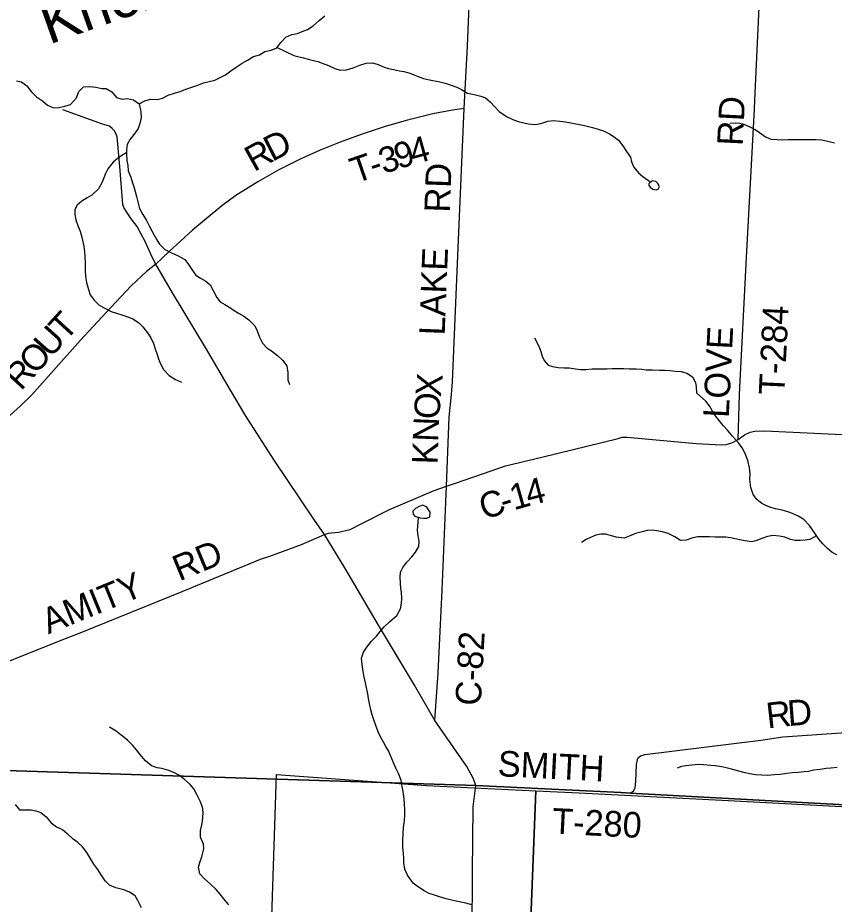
# Model space of a CAD drawing. Extents: x 1759416 to 2214760, y 252598 to 1116833.
# Drawn here: x 1967860 to 1977423, y 904624 to 915007 of the extents above; entities that cross this region are included whole.
import ezdxf

# ---------------------------------------------------------------- set-up
doc = ezdxf.new("R2010")
doc.units = 0
for name, color, linetype in [('GM_X_County_Road', 7, 'Continuous'), ('GM_X_County_Road_Text', 7, 'Continuous'), ('GM_X_Major_Lake', 7, 'Continuous'), ('GM_X_Major_Lake_Text', 7, 'Continuous'), ('GM_X_Minor_Lake', 7, 'Continuous'), ('GM_X_Minor_River', 7, 'Continuous'), ('GM_X_Section', 7, 'Continuous'), ('GM_X_Township', 7, 'Continuous'), ('GM_X_Township_Road', 7, 'Continuous'), ('GM_X_Township_Road_Text', 7, 'Continuous')]:
    doc.layers.add(name, color=color, linetype=linetype)

msp = doc.modelspace()

# ---------------------------------------------------------------- linework, layer by layer
at = {"layer": 'GM_X_County_Road'}
for points in [[(1972744, 906778), (1972783, 907333), (1972830, 908302), (1972883, 909522), (1972914, 910329), (1972941, 910593), (1972953, 910743), (1973021, 912407), (1973087, 913945), (1973128, 914674), (1973170, 915717)], [(1971452, 908953), (1971328, 909135), (1970862, 909826), (1970527, 910347), (1970353, 910646), (1970058, 911145), (1969672, 911787), (1969477, 912123), (1969435, 912204), (1969352, 912387), (1969303, 912482), (1969259, 912562), (1969188, 912651), (1969121, 912754), (1969101, 912784), (1969089, 912818), (1969054, 913265), (1969023, 913613), (1969009, 913653), (1968991, 913687), (1968967, 913711), (1968935, 913738), (1968853, 913760), (1968387, 913928)], [(1967296, 907289), (1968350, 907709), (1968609, 907810), (1969784, 908289), (1970703, 908665), (1970811, 908703), (1971184, 908839), (1971452, 908953), (1971498, 908969), (1971536, 908974), (1971618, 908982), (1971752, 909012), (1971890, 909082), (1972215, 909246), (1972737, 909472), (1972883, 909522), (1972987, 909558), (1973404, 909702), (1973574, 909758), (1974000, 909861), (1974893, 910081), (1974939, 910093), (1974999, 910095), (1975806, 910022), (1976102, 910005), (1976158, 910009), (1976224, 910027), (1976298, 910067), (1976372, 910121), (1976440, 910155), (1976494, 910167), (1976612, 910169), (1977765, 910116)], [(1973225, 906014), (1973199, 906092), (1973119, 906239), (1972744, 906778), (1972505, 907189), (1972087, 907892), (1971692, 908566), (1971452, 908953)], [(1973068, 900900), (1973093, 901529), (1973136, 902504), (1973166, 902850), (1973191, 903489), (1973184, 904286), (1973187, 904997), (1973195, 905764), (1973225, 906014)]]:
    msp.add_lwpolyline(points, dxfattribs=at)
at = {"layer": 'GM_X_Major_Lake'}
for points in [[(1968476, 913993), (1968549, 914071), (1968577, 914145), (1968631, 914199), (1968705, 914203), (1968773, 914195), (1968845, 914179), (1968895, 914177), (1968961, 914141), (1969015, 914075), (1969083, 914055), (1969147, 914061), (1969217, 914047), (1969281, 913997), (1969347, 914035), (1969414, 914053), (1969494, 914051), (1969554, 914067), (1969620, 914101), (1969694, 914125), (1969762, 914145), (1969830, 914169), (1969898, 914194), (1969968, 914216), (1970034, 914246), (1970170, 914278), (1970240, 914310), (1970294, 914340), (1970356, 914384), (1970420, 914428), (1970488, 914474), (1970552, 914510), (1970620, 914552), (1970691, 914572), (1970755, 914611), (1970829, 914629), (1970895, 914655), (1970943, 914717), (1971001, 914779), (1971069, 914811), (1971137, 914821), (1971193, 914847), (1971253, 914871), (1971319, 914913), (1971389, 914975), (1971455, 915029)], [(1967846, 914267), (1967902, 914255), (1967968, 914208), (1968017, 914142), (1968081, 914080), (1968149, 914033), (1968209, 913985), (1968279, 913951), (1968345, 913955), (1968410, 913973), (1968476, 913993)]]:
    msp.add_lwpolyline(points, dxfattribs=at)
at = {"layer": 'GM_X_Minor_Lake'}
for points in [[(1975250, 913060), (1975252, 913048), (1975266, 913022), (1975300, 913000), (1975338, 912992), (1975360, 913001), (1975378, 913029), (1975358, 913067), (1975332, 913091), (1975300, 913096), (1975288, 913092)], [(1975288, 913092), (1975250, 913060)], [(1972573, 909149), (1972611, 909147), (1972651, 909147), (1972688, 909162), (1972692, 909218), (1972652, 909275), (1972604, 909297), (1972560, 909281), (1972520, 909258), (1972486, 909230), (1972492, 909194), (1972509, 909168)], [(1972509, 909168), (1972573, 909149)]]:
    msp.add_lwpolyline(points, dxfattribs=at)
at = {"layer": 'GM_X_Minor_River'}
for points in [[(1970898, 914660), (1971095, 914564), (1971155, 914550), (1971205, 914536), (1971261, 914523), (1971323, 914507), (1971373, 914493), (1971425, 914477), (1971500, 914446), (1971572, 914412), (1971638, 914394), (1971710, 914396), (1971788, 914421), (1971866, 914453), (1971942, 914474), (1972014, 914480), (1972082, 914458), (1972152, 914428), (1972204, 914413), (1972260, 914401), (1972330, 914385), (1972382, 914377), (1972439, 914362), (1972491, 914342), (1972549, 914318), (1972613, 914296), (1972681, 914279), (1972805, 914255), (1972867, 914239), (1972923, 914222), (1973004, 914194), (1973056, 914166), (1973126, 914124), (1973204, 914109), (1973282, 914089), (1973340, 914069), (1973395, 914021), (1973447, 913965), (1973499, 913908), (1973584, 913850), (1973658, 913814), (1973720, 913792), (1973840, 913763), (1973920, 913755), (1973986, 913768), (1974068, 913794), (1974134, 913802), (1974210, 913797), (1974276, 913787), (1974336, 913775), (1974398, 913765), (1974463, 913754), (1974515, 913742), (1974591, 913722), (1974659, 913702), (1974727, 913677), (1974791, 913647), (1974847, 913613), (1974898, 913573), (1974948, 913507), (1974990, 913442), (1975035, 913376), (1975049, 913318), (1975075, 913256), (1975129, 913190), (1975182, 913148), (1975273, 913080)], [(1969281, 913997), (1969300, 913905), (1969307, 913839), (1969291, 913767), (1969269, 913710), (1969237, 913658), (1969178, 913586), (1969140, 913522), (1969132, 913461), (1969134, 913411), (1969137, 913335), (1969149, 913277), (1969155, 913215), (1969184, 913141), (1969204, 913075), (1969222, 913015), (1969249, 912915), (1969271, 912835), (1969287, 912773), (1969324, 912703), (1969368, 912633), (1969400, 912571), (1969429, 912513), (1969457, 912461), (1969489, 912407), (1969519, 912356), (1969584, 912294), (1969660, 912254), (1969730, 912222), (1969816, 912177), (1969859, 912119), (1969897, 912057), (1969947, 911993), (1969999, 911959), (1970064, 911921), (1970114, 911879), (1970150, 911812), (1970193, 911730), (1970231, 911678), (1970287, 911648), (1970343, 911612), (1970393, 911578), (1970446, 911546), (1970508, 911511), (1970568, 911469), (1970638, 911397), (1970665, 911341), (1970693, 911267), (1970727, 911197), (1970780, 911139), (1970832, 911106), (1970904, 911050), (1970962, 910998), (1971013, 910930), (1971023, 910854), (1971023, 910768), (1971044, 910712)], [(1977427, 913537), (1977363, 913554), (1977277, 913574), (1977207, 913578), (1977129, 913579), (1977073, 913577), (1977017, 913579), (1976939, 913576), (1976883, 913576), (1976817, 913574), (1976755, 913576), (1976687, 913583), (1976619, 913607), (1976546, 913659), (1976496, 913693), (1976440, 913724), (1976374, 913752), (1976322, 913768), (1976268, 913774), (1976202, 913769)], [(1969134, 913428), (1969097, 913405), (1969043, 913369), (1968979, 913317), (1968915, 913238), (1968889, 913182), (1968868, 913132), (1968848, 913082), (1968804, 913005), (1968726, 912931), (1968672, 912899), (1968609, 912858), (1968557, 912814), (1968527, 912760), (1968527, 912704), (1968540, 912640), (1968566, 912562), (1968590, 912506), (1968615, 912422), (1968635, 912328), (1968643, 912265), (1968645, 912213), (1968648, 912123), (1968650, 912041), (1968655, 911975), (1968665, 911907), (1968687, 911825), (1968709, 911761), (1968756, 911699), (1968812, 911641), (1968878, 911606), (1968955, 911566), (1969017, 911546), (1969089, 911524), (1969157, 911501), (1969209, 911479), (1969275, 911437), (1969326, 911387), (1969380, 911317), (1969418, 911259), (1969448, 911193), (1969469, 911131), (1969491, 911065), (1969509, 911013), (1969532, 910955), (1969568, 910886), (1969634, 910816), (1969707, 910772), (1969777, 910738)], [(1973911, 911257), (1973964, 911162), (1973986, 911098), (1974004, 911044), (1974024, 910992), (1974073, 910940), (1974123, 910924), (1974191, 910912), (1974261, 910908), (1974319, 910905), (1974393, 910897), (1974455, 910889), (1974515, 910886), (1974589, 910894), (1974643, 910896), (1974711, 910894), (1974765, 910895), (1974823, 910899), (1974893, 910899), (1974959, 910898), (1975022, 910896), (1975102, 910896), (1975170, 910890), (1975222, 910885), (1975296, 910883), (1975378, 910879), (1975438, 910880), (1975498, 910876), (1975562, 910868), (1975632, 910863), (1975698, 910845), (1975764, 910803), (1975799, 910735), (1975807, 910685), (1975809, 910615)], [(1977452, 908717), (1977400, 908746), (1977346, 908792), (1977290, 908845), (1977244, 908901), (1977205, 908957), (1977167, 909010), (1977135, 909060), (1977066, 909130), (1977002, 909169), (1976934, 909201), (1976880, 909222), (1976812, 909240), (1976734, 909257), (1976680, 909273), (1976628, 909290), (1976574, 909318), (1976515, 909364), (1976475, 909425), (1976446, 909507), (1976434, 909601), (1976437, 909665), (1976431, 909736), (1976411, 909822), (1976380, 909904), (1976344, 909968), (1976303, 910029), (1976233, 910107), (1976173, 910178), (1976122, 910230), (1976076, 910289), (1976034, 910345), (1975999, 910401), (1975963, 910460), (1975921, 910516), (1975809, 910615)], [(1972012, 906841), (1971997, 906901), (1971985, 906957), (1971969, 907035), (1971960, 907090), (1971944, 907162), (1971925, 907254), (1971915, 907304), (1971902, 907378), (1971892, 907433), (1971886, 907505), (1971911, 907577), (1971949, 907635), (1972004, 907704), (1972060, 907764), (1972103, 907818), (1972153, 907872), (1972215, 907931), (1972298, 908007), (1972344, 908083), (1972353, 908149), (1972357, 908207), (1972354, 908277), (1972348, 908327), (1972344, 908381), (1972339, 908457), (1972343, 908513), (1972372, 908569), (1972418, 908629), (1972474, 908693), (1972517, 908747), (1972557, 908813), (1972562, 908871), (1972550, 908945), (1972542, 909003), (1972553, 909155)], [(1977217, 908940), (1977138, 908896), (1977084, 908890), (1977022, 908886), (1976966, 908885), (1976912, 908895), (1976844, 908922), (1976782, 908936), (1976708, 908942), (1976642, 908933), (1976576, 908909), (1976506, 908880), (1976455, 908870), (1976405, 908876), (1976337, 908889), (1976262, 908905), (1976208, 908916), (1976154, 908922), (1976097, 908924), (1976029, 908925), (1975963, 908927), (1975827, 908928), (1975765, 908914), (1975689, 908887), (1975623, 908883), (1975555, 908926), (1975479, 908966), (1975413, 908987), (1975345, 908999), (1975289, 909004), (1975231, 909000), (1975175, 908986), (1975097, 908965), (1975039, 908943), (1974964, 908911), (1974870, 908924), (1974804, 908945), (1974744, 908959), (1974690, 908959), (1974630, 908946), (1974570, 908920), (1974518, 908896), (1974463, 908861)], [(1973177, 904618), (1973107, 904638), (1972975, 904663), (1972876, 904686), (1972798, 904712), (1972740, 904731), (1972678, 904751), (1972620, 904782), (1972552, 904824), (1972490, 904873), (1972423, 904965), (1972393, 905037), (1972382, 905112), (1972382, 905162), (1972378, 905218), (1972371, 905292), (1972371, 905376), (1972376, 905458), (1972378, 905522), (1972389, 905600), (1972393, 905670), (1972394, 905725), (1972388, 905803), (1972381, 905891), (1972375, 905945), (1972363, 906003), (1972350, 906073), (1972322, 906148), (1972289, 906220), (1972263, 906274), (1972224, 906367), (1972204, 906421), (1972172, 906473), (1972142, 906523), (1972107, 906586), (1972081, 906642), (1972054, 906718), (1972036, 906771), (1972012, 906841)], [(1970333, 904616), (1970275, 904688), (1970229, 904741), (1970182, 904799), (1970116, 904858), (1970044, 904924), (1969991, 904979), (1969977, 905057), (1969991, 905115), (1970016, 905179), (1970038, 905275), (1970037, 905327), (1970001, 905409), (1970002, 905487), (1970018, 905569), (1970029, 905637), (1970031, 905704), (1970024, 905760), (1969996, 905830), (1969960, 905902), (1969923, 905975), (1969881, 906025), (1969811, 906090), (1969754, 906132), (1969696, 906164), (1969630, 906189), (1969548, 906215), (1969492, 906224), (1969428, 906246), (1969358, 906305), (1969289, 906381), (1969251, 906432), (1969207, 906482), (1969146, 906545), (1969070, 906603), (1969012, 906650), (1968934, 906700)], [(1977456, 906225), (1977384, 906220), (1977330, 906214), (1977259, 906204), (1977183, 906193), (1977121, 906181), (1977069, 906174), (1976999, 906168), (1976935, 906162), (1976869, 906155), (1976791, 906145), (1976722, 906140), (1976642, 906134), (1976574, 906135), (1976502, 906139), (1976436, 906150), (1976380, 906164), (1976304, 906182), (1976234, 906201), (1976172, 906217), (1976108, 906232), (1976028, 906244), (1975978, 906251), (1975890, 906259), (1975834, 906260), (1975754, 906254), (1975686, 906244), (1975634, 906237), (1975582, 906219)], [(1967829, 905792), (1967880, 905729), (1968018, 905730), (1968072, 905717), (1968129, 905697), (1968193, 905648), (1968250, 905576), (1968315, 905533), (1968385, 905498), (1968438, 905452), (1968510, 905385)], [(1969311, 904584), (1969268, 904667), (1969234, 904723), (1969170, 904767), (1969103, 904794), (1969009, 904815), (1968933, 904847), (1968883, 904898), (1968837, 904968), (1968796, 905032), (1968752, 905095), (1968703, 905171), (1968669, 905229), (1968617, 905298), (1968564, 905348), (1968510, 905385)]]:
    msp.add_lwpolyline(points, dxfattribs=at)
at = {"layer": 'GM_X_Section'}
for points in [[(1970890, 906145), (1972646, 906016), (1973929, 905952), (1973703, 900155), (1970702, 900327), (1970765, 902332)], [(1973929, 905952), (1974434, 905930), (1976107, 905845), (1977808, 905752), (1979477, 905676), (1979392, 903857), (1979185, 899839), (1973703, 900155)]]:
    msp.add_lwpolyline(points, close=True, dxfattribs=at)
at = {"layer": 'GM_X_Township'}
for points in [[(1980054, 916429), (1979980, 914711), (1979748, 910072), (1979566, 907131), (1979490, 905682), (1975033, 905927), (1974924, 905933), (1973225, 906014), (1964780, 906283), (1960886, 906426), (1960367, 906436), (1959220, 906480), (1959158, 906479), (1957243, 906546)], [(1957243, 906546), (1959158, 906479), (1959220, 906480), (1960367, 906436), (1960886, 906426), (1964780, 906283), (1973225, 906014), (1974924, 905933), (1975033, 905927), (1979490, 905682)]]:
    msp.add_lwpolyline(points, dxfattribs=at)
at = {"layer": 'GM_X_Township_Road'}
for points in [[(1976494, 914043), (1976494, 914043), (1976593, 916220), (1976695, 918213), (1976756, 919273)], [(1976298, 910067), (1976314, 910597), (1976397, 912198), (1976489, 913938), (1976494, 914043)], [(1973087, 913945), (1972951, 913923), (1972723, 913881), (1972424, 913809), (1972163, 913732), (1971882, 913640), (1971638, 913549), (1971403, 913456), (1971168, 913352), (1970917, 913227), (1970670, 913086), (1970415, 912926), (1970250, 912804), (1969908, 912518), (1969632, 912269), (1969477, 912123), (1969368, 912036), (1969185, 911865), (1968894, 911554), (1968596, 911229), (1968024, 910589), (1967887, 910457), (1967412, 910032)], [(1975039, 905931), (1975072, 905954), (1975090, 905989), (1975100, 906061), (1975107, 906260), (1975123, 906334), (1975152, 906363), (1975203, 906377), (1976564, 906548), (1976821, 906586), (1977790, 906653), (1977834, 907094), (1977842, 907132), (1977859, 907151), (1977861, 907153)], [(1973225, 906014), (1974924, 905933), (1975033, 905927), (1975039, 905931)]]:
    msp.add_lwpolyline(points, dxfattribs=at)

# ---------------------------------------------------------------- texts
at = {"layer": 'GM_X_County_Road_Text'}
for s, rotation, p in [('RD', 88.0243, (1972922, 912722)), ('LAKE', 87.7778, (1972860, 911283)), ('X', 84.8715, (1972815, 910560)), ('O', 85.8838, (1972796, 910298)), ('N', 87.5987, (1972785, 910036)), ('K', 88.1965, (1972777, 909773)), ('4', 14.4427, (1973847, 909287)), ('C', 18.1177, (1973322, 909125)), ('1', 15.9475, (1973671, 909237)), ('-', 17.1957, (1973555, 909201)), ('RD', 22.3522, (1969752, 908405)), ('AMITY', 22.1388, (1968218, 907785)), ('C-82', 86.9149, (1973283, 906944))]:
    msp.add_text(s, height=300, rotation=rotation, dxfattribs=at).set_placement(p)
at = {"layer": 'GM_X_Major_Lake_Text'}
msp.add_text('Knox', height=500.1, rotation=19.4718, dxfattribs=at).set_placement((1968225, 914691))
at = {"layer": 'GM_X_Township_Road_Text'}
for s, rotation, p in [('RD', 87.0407, (1976350, 913502)), ('D', 27.2102, (1970840, 913317)), ('4', 15.628, (1972495, 913285)), ('R', 29.1388, (1970627, 913198)), ('9', 16.7611, (1972319, 913232)), ('T', 18.9838, (1971817, 913064)), ('3', 17.8129, (1972145, 913176)), ('-', 18.6645, (1972029, 913137)), ('T', 47.5009, (1968419, 911209)), ('T-284', 87.1941, (1976838, 910584)), ('U', 48.2654, (1968244, 911013)), ('LOVE', 87.1639, (1976187, 910317)), ('O', 48.3033, (1968068, 910816)), ('R', 47.2519, (1967897, 910630)), ('R', 6.5242, (1976643, 906683)), ('D', 4.4814, (1976885, 906711)), ('SMITH', 357.1265, (1973477, 906125)), ('T-280', 357.18, (1974114, 905452))]:
    msp.add_text(s, height=300, rotation=rotation, dxfattribs=at).set_placement(p)

doc.saveas('drawing.dxf')
